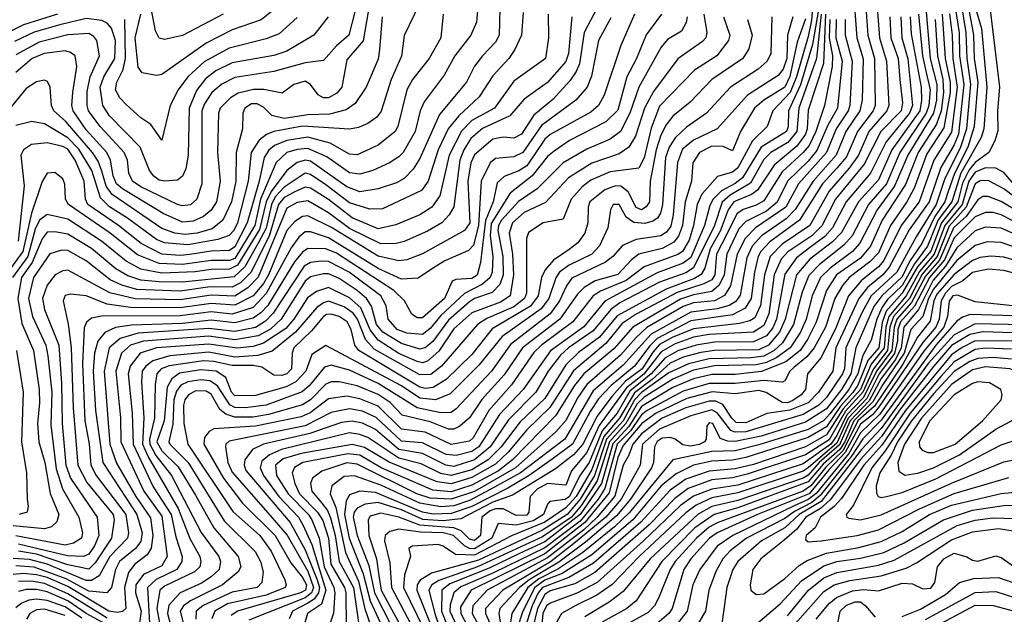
# Model space of a CAD drawing. Extents: x 501367 to 657802, y 482273 to 547541.
# Tile 360 of 656: x 606080 to 609857, y 517723 to 520004. Entities that reach past the tile are written whole.
import ezdxf

# ---------------------------------------------------------------- set-up
doc = ezdxf.new("R2010")
doc.units = 0

msp = doc.modelspace()

# ---------------------------------------------------------------- linework, layer by layer
at = {"layer": '0CON20XD'}
for points in [[(607845.6, 520145), (607833, 519995), (607810.6, 519945), (607749.2, 519865), (607708.3, 519791.7), (607631.5, 519688.5), (607616.3, 519655), (607597.2, 519575), (607551, 519495), (607535, 519477.7), (607498.2, 519455), (607434.3, 519425.7), (607385, 519411.2), (607345, 519417.2), (607258.1, 519478.1), (607185, 519510), (607145, 519506.6), (607105.3, 519494.7), (607063.3, 519456.7), (607003.7, 519315), (606981.9, 519215), (606905, 519088.1), (606885, 519079.9), (606815, 519080.1), (606705, 519065.4), (606615, 519069), (606531.4, 519101.4), (606427.4, 519185), (606267.6, 519295), (606255.8, 519315), (606252.6, 519372.6), (606245, 519393.8), (606215, 519417.5), (606185, 519415.7), (606166.2, 519383.8), (606125, 519262.4), (606092.1, 519115), (606034.5, 519035)], [(609157.6, 520117.6), (609121.3, 519908.7), (609075.6, 519754.4), (609029.8, 519655), (609028.5, 519595), (609021.9, 519575), (608924.3, 519515.7), (608852.4, 519397.6), (608825, 519375.7), (608772.2, 519347.8), (608740.2, 519315), (608728.1, 519291.9), (608707.4, 519215), (608655, 519092.2), (608625, 519069.5), (608525, 519033.2), (608325.2, 518924.8), (608243.9, 518826.1), (608115.8, 518734.2), (608011.5, 518585), (607920.8, 518489.2), (607840.8, 518365), (607815, 518347.1), (607755, 518331.4), (607716, 518336), (607625, 518380), (607545, 518386.6), (607447.9, 518477.9), (607395, 518501.6), (607345, 518510.5), (607275, 518497), (607175, 518445.8), (606883.6, 518386.4), (606871.1, 518375), (606869.8, 518365), (606879, 518305), (606895, 518268.1), (607031.9, 518111.9), (607105.7, 518025.7), (607185, 517887.9), (607206.8, 517825), (607199.1, 517805), (607175, 517786.3), (606959.5, 517700.5)], [(609276.8, 520123.2), (609291.2, 519935), (609315.4, 519854.6), (609312, 519695), (609303.4, 519655), (609249.6, 519575), (609212.2, 519485), (609123.6, 519385), (609054.5, 519275.5), (609019.9, 519240.1), (608926.3, 519175), (608890.2, 519135), (608869.1, 519090.9), (608843.2, 518946.8), (608827, 518923), (608802.2, 518907.8), (608755.6, 518894.4), (608655, 518882.2), (608502.7, 518797.3), (608395, 518679.2), (608280.4, 518579.6), (608170.9, 518395), (608000.7, 518265), (607887.6, 518202.4), (607805, 518159.4), (607745, 518139.3), (607695, 518134.8), (607615, 518148.9), (607465, 518218.5), (607365, 518253.7), (607325, 518250.9), (607277.4, 518215), (607270.5, 518185), (607292.3, 518132.3), (607330, 517960), (607379.8, 517849.8), (607403.4, 517743.4), (607434.9, 517655)], [(609721.5, 520135), (609769.9, 519970.1), (609790.5, 519745), (609778.3, 519585), (609768.4, 519551.6), (609690.4, 519415), (609656.2, 519305), (609603.9, 519236.1), (609562.8, 519135), (609512, 519068), (609465, 518984.6), (609409.3, 518930.7), (609388.5, 518901.5), (609367.5, 518855), (609346.7, 518775), (609314.7, 518715.3), (609295, 518644.7), (609261.2, 518585), (609188.2, 518491.8), (609165, 518466.1), (609105, 518432.3), (608915, 518372.3), (608825, 518350.1), (608735, 518347.5), (608585, 518314.8), (608418.1, 518111.9), (608361.4, 518058.6), (608240.3, 517959.7), (608144.4, 517895.6), (608071, 517859), (608029.6, 517825), (607968.4, 517725), (607959.2, 517665)], [(607923.3, 520096.7), (607918.8, 519945), (607905, 519918.2), (607855, 519865.9), (607824.3, 519825.7), (607793.8, 519765), (607690.1, 519639.9), (607615, 519472), (607589.1, 519430.9), (607554.6, 519395.4), (607525, 519378.8), (607455.1, 519354.9), (607385, 519344.2), (607335, 519363), (607195, 519461), (607175, 519465.8), (607145, 519455.7), (607105, 519425.6), (607044.4, 519345.6), (607025.6, 519305), (607000.4, 519199.6), (606915, 519061.8), (606885, 519046.9), (606815, 519045.9), (606752.8, 519037.2), (606625, 519031.2), (606545, 519047.2), (606488.3, 519078.2), (606394, 519154), (606265, 519238.2), (606185, 519257.1), (606155.6, 519234.4), (606139.8, 519200.2), (606111, 519095), (606052.1, 519015)], [(609124.6, 520095), (609117.3, 520002.7), (609105, 519939.3), (609059.9, 519785), (609035.6, 519724.4), (608968.8, 519655), (608946.8, 519595), (608891.1, 519538.9), (608835, 519435.8), (608815, 519419.4), (608757.2, 519402.8), (608697.3, 519335), (608678.3, 519295), (608664.9, 519215), (608647.7, 519157.7), (608622.4, 519115), (608605, 519103.5), (608475, 519056.2), (608407, 519003), (608307.8, 518962.2), (608280.3, 518945), (608201.6, 518845), (608081.2, 518755), (608052.7, 518727.3), (607967.1, 518602.9), (607879.7, 518505), (607820, 518399.9), (607805, 518386.3), (607735, 518374.4), (607635, 518421.6), (607545, 518433), (607455, 518520.7), (607385, 518549.5), (607335, 518559)], [(607613.8, 520065), (607555, 519944), (607544.7, 519864.7), (607505.3, 519775.3), (607466.9, 519653.1), (607449.5, 519630.5), (607415, 519605.8), (607379.6, 519590.4), (607345, 519584.3), (607165, 519595.7), (607054.4, 519575.6), (607026.3, 519563.7), (606998.6, 519541.4), (606968, 519495), (606956.5, 519385), (606915.3, 519225), (606901.8, 519195), (606884.2, 519175.8), (606839.6, 519160.4), (606725, 519140.5), (606635, 519147.4), (606605, 519160.5), (606493.2, 519243.2), (606423.9, 519286.1), (606390.3, 519320.3), (606356.5, 519425), (606307.2, 519507.2), (606265, 519551.4), (606175, 519604.4), (606126, 519614), (606065, 519598.3)], [(607417.2, 520035), (607397.2, 519922.8), (607335, 519850), (607315.6, 519745), (607297.2, 519722.8), (607264, 519704), (607245, 519704.8), (607225.5, 519715.5), (607195, 519755.3), (607175, 519768.8), (607131.1, 519755), (607087.5, 519722.5), (607016.3, 519736.3), (606976.3, 519736.3), (606917.5, 519722.5), (606888.3, 519705), (606848.9, 519665), (606842.5, 519645), (606838.8, 519495), (606849.2, 519385), (606834.5, 519305), (606815, 519273.5), (606785, 519248.9), (606745, 519231.5), (606705, 519227.8), (606630.3, 519260.3), (606475, 519355.1), (606451.7, 519375), (606439, 519405), (606428.6, 519465), (606414.2, 519494.2), (606335, 519582.1), (606284.9, 519655), (606280, 519675), (606283.4, 519725), (606299.3, 519825), (606292.5, 519865), (606275, 519878.9), (606255, 519884.8), (606173.8, 519875), (606127.8, 519855), (606065, 519801.1)], [(607365.4, 520034.6), (607342.5, 519945), (607295.4, 519904.6), (607245, 519847.5), (607175, 519839.1), (607055, 519804.9), (606905, 519782.7), (606855, 519756.5), (606816.7, 519725), (606788.5, 519681.5), (606779, 519655), (606778.4, 519375), (606759.2, 519315), (606735, 519294.1), (606705, 519289.5), (606685.4, 519295), (606545, 519362.9), (606513.1, 519385), (606499, 519415), (606493.7, 519465), (606481, 519495), (606389.1, 519595), (606344.5, 519655), (606338.8, 519675), (606338.8, 519728.8), (606350.3, 519785), (606385.6, 519865), (606375.3, 519925), (606365, 519940.3), (606345, 519950.8), (606265, 519946.3), (606155, 519918.1), (606065, 519868.9)], [(608295, 520050.4), (608245.7, 519955), (608227.4, 519835), (608215.2, 519805), (608190.4, 519769.6), (608125, 519698.5), (608052.1, 519637.9), (608005, 519565.2), (607975, 519550.2), (607935, 519553.7), (607895, 519545.9), (607825, 519486.3), (607811, 519455), (607798.9, 519385), (607806.7, 519225), (607785.9, 519195), (607625, 519106.4), (607565, 519083), (607535, 519078.5), (607455, 519096.8), (607276.3, 519206.3), (607185, 519251.9), (607165, 519249), (607135, 519229.6), (607105, 519194.8), (607034.1, 519025), (607015, 518992), (606975, 518944.4), (606905, 518908.2), (606815, 518914.9), (606695, 518898.6), (606505, 518900.1), (606415, 518912.6), (606335, 518944.8), (606275, 518951.1), (606255, 518946.5), (606246.8, 518925), (606266, 518836), (606276.9, 518746.9), (606285.7, 518514.3), (606303.2, 518295), (606337.9, 518227.9), (606438.8, 518105), (606442.7, 518085), (606432.1, 518015), (606369.9, 517920.1), (606345, 517895.4), (606265, 517912.4), (606145, 517952.9), (606075, 517964.5)], [(607044.7, 520035), (607006.3, 520003.7), (606895, 519965.9), (606795, 519914.8), (606625, 519794), (606605, 519789.6), (606550.3, 519800.3), (606535, 519822.5), (606522.9, 519935), (606544.3, 520025)], [(606860, 520025), (606705, 519943.7), (606635, 519928.2), (606615, 519933.6), (606601.6, 519961.6), (606583.7, 520055)], [(609327.5, 520035), (609333.6, 519945), (609358.9, 519855), (609361.1, 519675), (609354.1, 519655), (609293.8, 519575), (609251.6, 519478.4), (609214.9, 519435.1), (609159.3, 519375), (609071.6, 519235), (608957.8, 519152.2), (608923.5, 519115), (608912.9, 519095), (608898.9, 519035), (608886.2, 518935), (608862.8, 518897.3), (608815, 518871.6), (608655, 518848.8), (608525, 518780.6), (608496.7, 518753.3), (608438.9, 518675), (608349.5, 518600.5), (608300.9, 518549.1), (608268.7, 518501.3), (608200.8, 518375), (608122.3, 518317.7), (608034.4, 518255), (607952.9, 518207.1), (607815, 518136.8), (607735, 518109.6), (607666.7, 518106.7), (607625, 518114.6), (607445, 518190), (607384.9, 518195.1), (607345, 518180.7), (607332.5, 518157.6), (607325.5, 518105), (607344.2, 518015), (607397.7, 517877.7), (607424.1, 517774.1), (607470.6, 517675)], [(609370.8, 520035), (609378.2, 519935), (609405.4, 519845), (609414.6, 519675), (609407.1, 519655), (609338, 519575), (609298.2, 519485), (609262.5, 519435), (609185, 519346.8), (609110.9, 519215), (609005, 519143.3), (608958.8, 519095), (608937.3, 519025), (608922, 518908), (608899.7, 518860.3), (608881.2, 518848.8), (608841.8, 518838.2), (608665, 518818.6), (608583.3, 518785), (608535, 518757.4), (608509.9, 518730.1), (608467.6, 518665), (608403.4, 518616.6), (608351.5, 518558.5), (608295, 518483.4), (608239.9, 518375), (608204.9, 518335.1), (608135, 518280.5), (607970.6, 518179.4), (607895, 518152.5), (607771.7, 518088.3), (607705, 518081.8), (607626.8, 518086.8), (607545, 518122.9), (607455, 518151.4), (607404.7, 518145.3), (607375, 518129.8), (607363.7, 518115), (607358.9, 518095), (607375, 518024.7), (607419.3, 517909.3), (607440.5, 517805), (607507.1, 517675)], [(609669.7, 520045), (609683.5, 519953.5), (609685.6, 519865), (609701.6, 519755), (609694, 519684), (609681.6, 519565), (609665, 519524.5), (609613, 519437), (609569.4, 519305), (609492.5, 519197.5), (609415.9, 519054.1), (609391.3, 519025), (609332.8, 518977.2), (609299.2, 518935), (609211.2, 518745), (609199.3, 518655), (609144.6, 518575), (609105, 518534), (609035, 518506), (608946.3, 518493.7), (608865, 518456.9), (608829, 518459), (608812.2, 518475), (608777.2, 518527.2), (608750.7, 518540.7), (608725, 518541), (608635, 518515.1), (608545.2, 518475.2), (608465, 518415.1), (608432.2, 518375), (608417.1, 518332.9), (608395, 518294.7), (608363.5, 518176.5), (608295.8, 518095), (608243.5, 518046.5), (608105, 517938.7), (607873, 517815), (607818.7, 517755), (607816.1, 517725), (607858.1, 517648.1)], [(609691, 520065), (609709.9, 519955), (609713.1, 519855), (609727, 519757), (609712.7, 519585), (609688.1, 519511.9), (609628.6, 519395), (609595.3, 519295), (609518.5, 519171.5), (609444.4, 519035.6), (609346.9, 518945), (609311.9, 518881.9), (609248.6, 518745), (609244.5, 518665), (609236.8, 518645), (609175, 518554.1), (609145, 518524.9), (609085, 518489.8), (608865, 518423.2), (608825, 518421.1), (608808, 518428), (608756.1, 518496.1), (608735, 518507.1), (608655, 518484.2), (608535, 518432.5), (608469.7, 518375), (608459.9, 518295), (608387.8, 518165), (608329.1, 518095), (608205, 517993.2), (608116, 517924), (607933.6, 517815), (607866.8, 517745), (607867, 517725), (607905, 517639.6)], [(609716.7, 520063.3), (609738.6, 519945), (609741, 519855), (609755.8, 519765), (609741.3, 519595), (609717.4, 519515), (609665.8, 519414.2), (609641.5, 519345), (609628.9, 519305), (609591, 519249), (609540.5, 519145), (609493.4, 519076.6), (609465, 519018.1), (609386.9, 518945), (609356.9, 518903.1), (609287.1, 518745), (609269, 518645), (609232.6, 518585), (609175, 518511.4), (609095, 518459.7), (608925, 518406.6), (608825, 518385.1), (608796.9, 518386.9), (608767.2, 518397.2), (608738.9, 518455), (608725, 518457), (608715.4, 518445), (608713.3, 518395), (608707.3, 518385), (608686.3, 518373.7), (608652.8, 518367.2), (608623.4, 518373.4), (608594.7, 518394.7), (608575, 518401), (608545, 518398), (608525, 518385.3), (608515.1, 518365), (608511.7, 518305), (608504.2, 518285), (608423, 518165), (608369.5, 518100.5), (608250.7, 517999.3), (608147.6, 517922.4), (608034.1, 517855), (607996.9, 517825), (607921.5, 517745), (607918.4, 517725), (607936.7, 517605)], [(609802.5, 520042.5), (609839.2, 519745), (609831.1, 519655), (609832.6, 519577.4), (609821.2, 519538.8), (609797.3, 519495), (609745, 519456.1), (609721.7, 519428.3), (609696.4, 519376.4), (609678.7, 519305), (609616.2, 519225), (609575, 519115.8), (609524.6, 519055.4), (609465.7, 518954.3), (609404.2, 518885.8), (609388, 518842), (609375.4, 518745), (609333.1, 518696.9), (609295, 518601.4), (609276.3, 518573.7), (609229.1, 518520.9), (609175, 518441.8), (609105, 518400.8), (608865, 518323.9), (608815, 518314), (608735, 518309.9), (608665, 518294.7), (608598.1, 518261.9), (608541.4, 518215), (608431.5, 518085), (608275, 517951.3), (608160.5, 517879.5), (608095, 517853), (608056.6, 517825), (608010.6, 517735), (607988.3, 517668.3)], [(609557.2, 520035), (609573.1, 519855), (609598.5, 519755), (609596.4, 519695), (609586.1, 519645), (609486.7, 519485), (609436, 519365), (609369, 519275), (609303.3, 519146.7), (609274.8, 519115.2), (609189, 519051), (609152, 519015), (609120.2, 518945), (609096.4, 518855), (609075.7, 518805), (609035.1, 518745), (608985, 518707.8)], [(606224.9, 520025.1), (606095, 519984.7), (605995, 519934.8)], [(607470, 520015), (607459.8, 519889.8), (607455, 519852.5), (607409.1, 519745), (607366.8, 519683.2), (607331.9, 519658.1), (607268.5, 519641.5), (607185, 519638.7), (607095, 519625.3), (607047.2, 519637.2), (607015, 519669), (606991.6, 519681.6), (606969, 519681), (606944.3, 519665), (606935.7, 519645), (606935.2, 519585), (606911, 519495), (606909, 519385), (606892.2, 519305), (606859, 519235), (606817.9, 519202.1), (606760.5, 519185), (606715, 519180.4), (606675.7, 519185.7), (606625, 519202.5), (606435, 519333.9), (606412.3, 519365), (606395, 519422.7), (606381.3, 519461.3), (606359.5, 519495), (606255.4, 519615.4), (606211, 519655), (606202.6, 519675), (606197.5, 519745), (606186.5, 519766.5), (606175, 519772.5), (606145, 519766.1), (606105, 519740), (606031, 519649)], [(608011.8, 520031.8), (608004.7, 519945), (607979.8, 519890.2), (607955.8, 519855), (607895, 519789.4), (607842, 519708), (607764.3, 519635.7), (607724, 519586), (607684.9, 519505), (607647.2, 519385), (607621.4, 519348.6), (607471.6, 519278.4), (607423.2, 519276.8), (607345, 519301.9), (607255, 519370.4), (607195, 519409.9), (607175, 519414.9), (607095, 519361.4), (607060.6, 519325), (607045.7, 519295), (607025.8, 519204.2), (606995, 519146.5), (606944, 519056), (606902.3, 519017.7), (606705, 518997.4), (606615, 518998), (606544.6, 519004.6), (606495, 519020.8), (606448.5, 519048.5), (606355, 519126.3), (606265, 519181), (606215, 519189.8), (606185, 519188.4), (606166.6, 519163.4), (606127.6, 519072.4), (606086.5, 519015), (606072.6, 518935), (606088.5, 518838.5), (606132.7, 518735), (606154.9, 518585), (606156.4, 518533.6), (606148.8, 518455), (606153, 518385), (606176.3, 518305), (606196.7, 518186.7), (606230.4, 518105), (606223, 518077), (606202, 518058), (606175, 518050), (606055, 518061.5)], [(608542.1, 520025), (608483.8, 519946.2), (608446.2, 519855), (608409.3, 519785), (608375, 519657.3), (608328.1, 519611.9), (608189.2, 519540.8), (608130.1, 519499.9), (608105, 519479), (608045.5, 519404.5), (607961.9, 519338.1), (607888.3, 519221.7), (607884.7, 519174.7), (607894.7, 519095), (607891.9, 519035), (607885.4, 519015), (607855, 518989.2), (607786.9, 518953.1), (607695, 518869.8), (607655, 518819.5), (607625, 518795.7), (607565, 518801.7), (607528.1, 518815), (607493.8, 518855), (607486.2, 518906.2), (607465.5, 518945), (607344, 519035), (607265, 519076.3), (607237.1, 519077.1), (607195, 519072.2), (607170.9, 519059.1), (607052.5, 518877.5), (607022.9, 518847.1), (606985, 518823.6), (606905, 518808.4), (606805, 518819.6), (606535, 518801.1), (606465, 518781.2), (606422.6, 518745), (606404, 518655), (606426.2, 518375), (606452, 518302), (606524.9, 518174.9), (606582.4, 518092.4), (606590.6, 518025), (606583.9, 517976.1), (606569.4, 517950.6), (606522, 517915), (606497.5, 517882.5), (606482.4, 517825), (606487.1, 517745), (606475, 517732.9), (606455, 517728.9), (606422.2, 517735), (606265, 517828.9), (606185, 517863.8), (606145, 517874.4), (606095, 517879.7), (606055, 517875.6)], [(608348.3, 520011.7), (608301, 519925), (608272.9, 519787.1), (608256.5, 519745), (608213.1, 519695), (608081.9, 519598.1), (608010.2, 519495), (607975, 519477.6), (607905, 519471.5), (607885, 519455.2), (607850.7, 519385), (607839.7, 519215), (607820.6, 519139.4), (607801.7, 519118.3), (607710.8, 519079.2), (607667.5, 519052.5), (607608, 519012), (607545, 519008.8), (607455, 519049.6), (607265, 519167.4), (607195, 519189.9), (607175, 519189.7), (607150.5, 519169.5), (607121, 519129), (607025.9, 518954.1), (606975, 518900.4), (606895, 518874), (606815, 518883), (606695, 518867.8), (606394, 518866), (606355, 518859.3), (606336.3, 518843.7), (606327.6, 518822.4), (606320.3, 518685), (606329.6, 518465), (606347, 518377), (606353.1, 518295), (606373.8, 518255), (606486.6, 518105), (606497.8, 518035), (606493.5, 518015), (606426.1, 517945), (606385, 517870), (606355, 517852), (606335, 517852.7), (606184.9, 517915.1), (606117.7, 517932.3), (606055, 517936.5)], [(607262.9, 520015), (607208.5, 519945), (607105, 519883.1), (607055, 519866.6), (606895, 519838.2), (606832.5, 519807.5), (606793, 519777), (606757.8, 519732.2), (606730.1, 519665), (606726.4, 519485), (606717.4, 519432.6), (606705, 519403.3), (606685, 519388.2), (606635, 519385.2), (606615, 519388.8), (606594.1, 519404.1), (606578.1, 519425), (606541.9, 519515), (606425, 519635.2), (606398.8, 519675), (606389.2, 519745), (606402.2, 519785), (606445.1, 519855), (606447.2, 519925), (606432.3, 519972.3), (606415, 519991.4), (606395, 520000.6), (606335, 520008.9), (606233.6, 519985), (606135, 519956.8), (606059.6, 519920.4)], [(608438.3, 520025), (608386, 519905), (608322.1, 519715), (608300.8, 519675), (608270.5, 519649.5), (608115, 519564.1), (608095, 519545.2), (608025, 519443.7), (607995, 519424.6), (607938, 519402), (607911.7, 519378.3), (607896.5, 519305), (607866.5, 519233.5), (607847.7, 519072.3), (607835.5, 519024.5), (607815, 519010.7), (607753.2, 519006.8), (607739.5, 519000.5), (607710, 518935), (607625, 518860.6), (607605, 518859.8), (607584.4, 518874.4), (607555.7, 518925.7), (607514.8, 518965), (607295, 519108.4), (607255, 519125.6), (607185, 519125.8), (607165, 519112.3), (607134.6, 519075), (607032.2, 518907.8), (607005, 518878.8), (606975, 518859.1), (606905, 518841.6), (606815, 518851.2), (606705, 518838.4), (606508.4, 518831.6), (606447.4, 518822.6), (606406, 518804), (606379.4, 518770.6), (606367, 518725), (606361.6, 518655), (606371.1, 518505), (606399.5, 518305), (606529.7, 518105), (606549.9, 518035), (606545, 518001.7), (606524.3, 517975.7), (606463.1, 517925), (606447.7, 517895), (606432.8, 517825), (606414.5, 517805.5), (606345, 517811.4), (606258.9, 517858.9), (606135, 517902.8), (606065, 517909)], [(608107.8, 520025), (608108, 519935), (608096.8, 519855), (607975, 519768.1), (607901.7, 519665), (607815, 519617.7), (607775, 519576.3), (607727.9, 519485), (607691.6, 519328.4), (607661.1, 519285), (607615, 519255.2), (607522.8, 519217.2), (607455, 519201.2), (607355, 519244.1), (607265, 519314.6), (607195, 519357.2), (607175, 519361.8), (607135, 519344), (607095, 519322.4), (607072.9, 519295), (607036.6, 519173.4), (606966.4, 519033.6), (606927, 518995), (606895, 518977.9), (606810.9, 518979.1), (606695, 518962.8), (606529.4, 518969.4), (606472.2, 518985), (606426.5, 519006.5), (606335, 519078.8), (606265, 519118.7), (606240.1, 519119.9), (606195, 519106.1), (606132.6, 519015), (606114.2, 518935), (606128.9, 518865), (606180.8, 518755), (606188.1, 518715), (606203.2, 518575), (606199.2, 518449.2), (606220.2, 518280.2), (606244.6, 518204.5), (606306.9, 518095), (606321.4, 518035), (606316.9, 518015), (606286.8, 517995), (606255, 517988), (606065, 518023.3)], [(607704.1, 520025), (607695.3, 519935), (607650.8, 519855), (607587.2, 519775), (607565.2, 519735), (607530.5, 519595), (607520, 519575), (607455, 519522.7), (607375, 519485.2), (607345, 519488.5), (607270.6, 519530.6), (607185, 519553.8), (607105, 519540.9), (607058.1, 519521.9), (607035.8, 519504.2), (607017.9, 519475), (606998.7, 519385), (606952.1, 519225), (606905, 519132.8), (606885, 519118.6), (606815, 519116.1), (606733.2, 519103.2), (606695, 519099.6), (606624.9, 519104.9), (606546.5, 519145), (606459.1, 519215), (606341.5, 519295), (606332.3, 519315), (606327.9, 519385), (606292.3, 519465), (606265, 519507.4), (606245, 519518.1), (606185, 519531.4), (606125, 519524.8), (606094.6, 519505), (606084.7, 519485), (606096.8, 519366.8), (606073.6, 519155)], [(608197.7, 520015), (608185.4, 519875), (608175, 519843.5), (608105, 519763.9), (608015, 519699.3), (607959.7, 519635), (607855, 519586.8), (607811, 519549), (607783.2, 519505), (607768.7, 519465), (607745, 519286.2), (607727.5, 519255), (607699.1, 519225), (607645, 519192.4), (607555, 519152.6), (607524.6, 519145.4), (607465, 519143.6), (607345, 519202.6), (607265, 519263.6), (607185, 519308.6), (607145, 519302.2), (607105, 519280.6), (606995, 519016.7), (606955.3, 518974.7), (606905, 518943.6), (606815, 518947), (606695, 518929.6), (606523.5, 518933.5), (606426.2, 518956.2), (606265, 519043.2), (606245, 519041), (606216.7, 519025), (606185, 518986.2), (606167.6, 518935), (606175, 518892.7), (606229.6, 518755), (606240.4, 518609.6), (606243.1, 518455), (606256.4, 518295), (606274.6, 518244.6), (606376.6, 518095), (606383.8, 518025), (606367.1, 517985), (606345, 517953.5), (606325, 517944.6), (606263.2, 517946.8), (606075, 517992.1)], [(607145, 520012.5), (607075, 519949.8), (607025, 519930.4), (606883.3, 519895), (606788, 519842), (606725.6, 519785), (606687.6, 519735), (606657.1, 519675), (606625, 519542.5), (606582.7, 519602.7), (606545, 519627.1), (606488.9, 519678.9), (606464.5, 519704.5), (606447.8, 519735), (606452.6, 519765), (606476.4, 519813.6), (606486.1, 519855), (606483.8, 520005)], [(608641, 520015), (608637, 519993), (608619.1, 519960.9), (608565, 519927.8), (608541.1, 519898.9), (608454.5, 519745.5), (608421, 519645), (608385, 519575.2), (608345, 519546.3), (608255, 519507.4), (608165.3, 519454.7), (608064.9, 519355.1), (607993.9, 519306.1), (607928.7, 519235), (607917.1, 519215), (607914.4, 519195), (607933.9, 519095), (607934.9, 519025), (607921.4, 518988.6), (607892.6, 518957.4), (607825, 518934.9), (607805, 518921.1), (607725, 518851.6), (607665, 518768.9), (607635, 518745.4), (607615, 518740.4), (607545, 518761.3), (607472.8, 518805), (607449.2, 518835), (607429.2, 518905), (607410.9, 518935), (607375, 518965.6), (607305, 519010.8), (607265, 519028.5), (607245, 519029), (607195, 519017), (607175, 519001), (607082.9, 518855), (607042.7, 518817.3), (606995, 518791.3), (606905, 518776.2), (606805, 518789.7), (606555, 518770.7), (606505, 518754.9), (606470.6, 518725), (606449.3, 518655), (606466.2, 518476.2), (606467.9, 518385), (606556.6, 518195), (606625, 518099.4), (606645.2, 517945), (606625, 517908.8), (606554.7, 517875.3), (606525.8, 517835), (606524.5, 517805), (606545.6, 517734.4), (606539.6, 517690.4)], [(608704.2, 520025), (608716.5, 519955), (608711.6, 519935), (608699, 519921), (608605, 519853.6), (608510.8, 519729.2), (608477.2, 519665), (608442.8, 519557.2), (608416.4, 519515), (608379.9, 519490.1), (608275, 519453.6), (608185, 519398), (608096.7, 519303.3), (608015, 519263.9), (607969.9, 519225), (607957.8, 519185), (607970.6, 519105), (607974.1, 519025), (607961.4, 518945), (607925, 518920), (607815, 518879.5), (607745, 518817.5), (607688.1, 518731.9), (607645, 518693.4), (607625, 518687.9), (607605, 518692.7), (607535, 518723.3), (607455, 518774.4), (607424.1, 518814.1), (607388.7, 518898.7), (607345, 518936.8), (607265, 518976.2), (607219.1, 518960.9), (607183.6, 518936.4), (607131.3, 518855), (607100.7, 518819.3), (607015, 518762.8), (606975, 518750.2), (606914.2, 518744.2), (606805, 518759.6), (606605.1, 518744.9), (606542, 518725), (606503.3, 518675), (606496.3, 518645), (606511.3, 518495), (606515.1, 518375), (606591.7, 518211.7), (606660.6, 518105), (606679.4, 518019.4), (606703.6, 517945), (606702.5, 517925), (606682.6, 517895), (606603.9, 517856.1), (606570.8, 517825), (606579.1, 517665)], [(608780.4, 520015), (608803.9, 519945), (608798.6, 519925), (608754.7, 519865), (608669.1, 519810.9), (608535, 519672.9), (608502.2, 519587.8), (608475, 519474.6), (608455, 519434.7), (608345, 519420.4), (608270.9, 519389.1), (608237.2, 519362.8), (608195.2, 519315), (608165, 519238.6), (608088.1, 519225), (608032.2, 519187.8), (608024.2, 519165), (608023.6, 518955), (608017, 518935), (607975, 518902.7), (607872.4, 518857.6), (607835.8, 518834.2), (607697.8, 518675), (607657.5, 518642.5), (607615, 518640.9), (607440.4, 518740.4), (607406.9, 518776.9), (607376.3, 518855), (607358.7, 518878.7), (607325, 518902.2), (607265, 518924.1), (607245, 518918.4), (607220, 518900), (607137.5, 518805), (607047.9, 518732.1), (606993.8, 518716.2), (606905, 518709.6), (606805, 518728.2), (606655.6, 518714.4), (606590.7, 518695), (606563.8, 518675), (606550.1, 518655), (606546.7, 518615), (606555.9, 518475.9), (606550.7, 518375), (606574.2, 518324.2), (606688, 518128), (606732.9, 518012.9), (606771.6, 517945), (606775.2, 517925), (606770.8, 517905), (606750.9, 517885), (606635, 517829.9), (606617, 517815), (606606.1, 517745), (606622.2, 517655)], [(608872.4, 520005), (608890.4, 519945), (608876.9, 519893.1), (608853.7, 519855), (608735, 519774.8), (608652.6, 519687.4), (608585.6, 519634.4), (608559.6, 519600.4), (608539.3, 519560.7), (608522.2, 519505), (608498.3, 519385), (608495.4, 519305), (608483.8, 519286.2), (608465, 519275.1), (608445, 519283), (608413.6, 519343.6), (608386.1, 519366.1), (608365, 519366.7), (608325, 519351.4), (608266.8, 519305), (608260.2, 519285), (608259.6, 519225), (608248.3, 519185), (608221.7, 519148.3), (608188.2, 519121.8), (608128.2, 519081.8), (608095.5, 519044.5), (608081.2, 519015), (608068.8, 518945), (608039.3, 518905), (607892.3, 518817.7), (607815, 518719.3), (607716.3, 518623.7), (607666.6, 518593.4), (607635, 518589.6), (607615, 518594.7), (607381.6, 518735), (607365.1, 518755.1), (607352, 518815), (607335.8, 518845), (607305.8, 518865), (607275, 518874.9), (607256.7, 518873.3), (607245, 518865.4), (607199.7, 518810.3), (607132.1, 518745), (607124.8, 518725), (607123, 518665), (607105.2, 518645), (607085, 518638.8), (607055, 518640.8), (607009.1, 518670.9), (606975, 518677.6), (606895, 518676.8), (606825, 518693), (606784.7, 518694.7), (606653.6, 518676.4), (606622.6, 518665), (606606.7, 518645), (606599.6, 518605), (606597.1, 518475), (606578.5, 518395), (606579.4, 518375), (606602.1, 518332.1), (606662.4, 518255), (606776.6, 518036.6), (606843.8, 517945), (606850.4, 517925), (606844.8, 517895), (606815, 517866.9), (606777.8, 517842.2), (606695, 517804.5), (606652.1, 517757.9), (606647.4, 517725), (606678.6, 517605)], [(608965.8, 520015), (608961, 519875), (608947.5, 519845), (608912.6, 519815), (608806.8, 519745), (608715, 519645.7), (608638.6, 519591.4), (608595, 519550.9), (608571, 519515), (608557.7, 519475), (608545.6, 519295), (608538, 519262), (608527, 519243), (608508.9, 519231.1), (608477.5, 519222.5), (608435.9, 519225.9), (608405.9, 519245.9), (608379.7, 519295), (608356.9, 519295), (608345.9, 519274.1), (608336.7, 519205), (608304.1, 519135.9), (608274.2, 519105), (608185, 519061.5), (608151.1, 519035), (608136.2, 519013.8), (608110.1, 518935), (608079.9, 518895), (607931, 518789), (607841.9, 518678.1), (607731.1, 518568.9), (607674.7, 518545.3), (607615, 518551.6), (607545, 518599.5), (607255, 518753.8), (607200.2, 518719.8), (607177.8, 518655), (607139, 518615), (607102, 518595), (606985, 518561.9), (606905, 518560.9), (606891.9, 518575), (606870.7, 518630.7), (606833.2, 518655), (606775, 518660.4), (606692.7, 518647.3), (606663.4, 518626.6), (606645.6, 518594.4), (606633.8, 518465), (606606.5, 518385), (606625, 518349.4), (606688.3, 518288.3), (606755, 518179.1), (606824.4, 518054.4), (606918.4, 517945), (606928.7, 517905), (606917.5, 517885), (606857.7, 517835), (606735, 517774.4), (606708.1, 517755), (606695.7, 517735), (606731.7, 517595)], [(609045.7, 520015), (609025.5, 519944.5), (609022.3, 519855), (609008.3, 519815), (608989.5, 519790.5), (608872.2, 519715), (608755, 519585.7), (608665, 519542.5), (608622.4, 519507.6), (608603.3, 519456.6), (608587.2, 519255), (608578.2, 519211.8), (608561, 519189), (608539.6, 519175), (608445, 519161.4), (608392.4, 519137.6), (608354.8, 519095), (608326.8, 519073.2), (608198, 519012), (608177.1, 518982.9), (608151.4, 518925), (608115, 518875.8), (607962.3, 518757.7), (607890.5, 518655), (607755, 518511.2), (607735, 518497.3), (607695, 518495.9), (607604.6, 518514.6), (607455, 518607.9), (607345, 518659.1), (607275, 518678.1), (607249.5, 518670.5), (607190.7, 518599.3), (607163.3, 518576.7), (607025, 518524.5), (606945, 518514.5), (606905, 518516.3), (606885.8, 518525.8), (606839, 518599), (606809.1, 518619.1), (606775, 518622.8), (606725.3, 518615), (606698.5, 518601.5), (606681, 518579), (606671.5, 518545), (606667.7, 518452.3), (606652.6, 518385), (606656.6, 518375), (606726.1, 518305), (606865, 518081.7), (606983.5, 517963.5), (607003.5, 517925), (607013.6, 517885), (607008.4, 517845), (606991.1, 517825), (606895, 517807.8), (606783.4, 517756.6), (606757.6, 517735), (606755.9, 517704.1)], [(609155.2, 520025), (609137.1, 519855), (609068.7, 519665), (609061.2, 519575), (609027.2, 519532.8), (608962.1, 519495), (608935, 519467.7), (608883.1, 519376.9), (608805, 519330.7), (608775, 519303.6), (608745.5, 519214.5), (608665, 519052.1), (608635, 519032.7), (608535, 518997.1), (608382.7, 518917.3), (608347.2, 518892.8), (608279.8, 518810.2), (608185.2, 518745), (608155, 518716.7), (608107.4, 518655), (608060.4, 518575), (607955, 518468.8), (607884.5, 518365.5), (607825.3, 518315.3), (607745, 518290.2), (607714.4, 518294.4), (607625, 518339), (607535, 518355.1), (607445, 518431.5), (607395, 518456), (607355, 518463.7), (607315, 518458.8), (607193.2, 518416.8), (607015.4, 518375), (606973.7, 518355), (606943.1, 518315), (606940.8, 518295), (606948.1, 518275), (607117.2, 518075), (607175, 517970), (607221.5, 517855), (607229.8, 517825), (607226.3, 517805), (607209.1, 517780.9), (607185.1, 517764.9), (607126.1, 517735), (607113.6, 517705)], [(609171.8, 520025), (609163.8, 519836.2), (609105, 519657.3), (609100.9, 519585), (609094, 519565), (609060.6, 519519.4), (608974, 519446), (608910.4, 519349.6), (608887, 519333), (608819.7, 519305), (608797.9, 519275), (608766.9, 519193.1), (608728.6, 519125), (608708.6, 519051.4), (608693.9, 519026.1), (608669, 519011), (608559.4, 518970.6), (608371.6, 518868.4), (608303.6, 518786.4), (608223.4, 518726.6), (608175, 518679.7), (608095, 518551.3), (607999.5, 518460.5), (607927.2, 518365), (607876.7, 518315), (607815, 518277.4), (607735, 518255.4), (607695, 518263.1), (607619.5, 518299.5), (607535, 518322.1), (607415, 518400.7), (607385, 518413.1), (607345, 518418.4), (607084.8, 518355.2), (607038.5, 518335), (607009.2, 518310.8), (607003.1, 518285), (607014.9, 518255), (607073.8, 518175), (607150, 518095), (607166.5, 518066.5), (607200.5, 517990.5), (607254.5, 517815), (607238.1, 517761.9), (607184.3, 517725), (607163, 517655)], [(609188, 520005), (609184.8, 519935), (609197.5, 519865), (609196.5, 519825), (609167.9, 519675), (609133.9, 519575), (609108.1, 519521.9), (609085.8, 519494.2), (609005, 519421), (608935, 519309.2), (608905, 519292.3), (608855, 519276.4), (608831.1, 519258.9), (608793.7, 519183.7), (608753.6, 519105), (608747.2, 519025), (608735, 519006.4), (608705, 518991), (608602.7, 518957.3), (608445.3, 518874.7), (608391.2, 518838.8), (608328, 518762), (608205, 518656.5), (608113.8, 518516.2), (608025, 518430.3), (607953.3, 518345), (607905, 518298.2), (607815, 518247), (607735, 518223.8), (607681.1, 518231.1), (607574.9, 518274.9), (607496.9, 518306.9), (607402.9, 518362.9), (607355, 518374.4), (607160.1, 518339.9), (607091.3, 518318.7), (607060.8, 518295), (607065.7, 518255), (607110.5, 518185), (607186.9, 518106.9), (607200.4, 518085), (607229.1, 518015), (607248.1, 517905), (607285.5, 517825), (607288.6, 517805), (607283.4, 517726.6), (607263.5, 517665)], [(609211.7, 520005), (609211.4, 519935), (609234.9, 519845.1), (609217, 519665), (609180.2, 519599.8), (609137.9, 519502.2), (609105, 519461.7), (609025.1, 519385), (608985.8, 519304.2), (608945, 519270), (608865, 519230.1), (608838.6, 519201.4), (608792.7, 519105), (608783, 519025), (608763.8, 518986.2), (608735, 518961.6), (608665, 518948.9), (608615, 518931.5), (608432.1, 518825), (608358.9, 518741.1), (608244.4, 518645.6), (608208.9, 518601.1), (608135.7, 518484.3), (607970.9, 518315), (607916.6, 518273.4), (607815, 518217.6), (607735, 518193), (607665, 518199.1), (607466.3, 518285), (607385, 518332.9), (607338.7, 518338.7), (607165.9, 518305), (607134.6, 518285.4), (607125.6, 518265), (607135.1, 518225), (607153.8, 518185), (607222.5, 518115), (607242.6, 518082.6), (607264.8, 518015), (607273.8, 517915), (607326.3, 517825), (607330.6, 517805), (607332.7, 517675)], [(609246.6, 520005), (609246, 519945), (609274.1, 519845), (609264, 519675), (609257.8, 519655), (609212.2, 519585), (609174.5, 519495), (609068.2, 519375), (609018.4, 519285), (608902.9, 519205), (608862.9, 519165), (608832.3, 519105), (608807, 518983), (608784.2, 518945.7), (608745, 518925.6), (608665, 518917.3), (608625, 518903.2), (608486.3, 518823.7), (608443.3, 518783.3), (608385, 518717), (608255.8, 518604.2), (608221.1, 518555), (608175, 518466), (608136.8, 518423.2), (607982.3, 518285), (607825, 518194.4), (607735, 518164.4), (607655, 518168.2), (607603.7, 518185), (607375, 518299), (607335, 518304.1), (607238.6, 518271.4), (607203.1, 518245), (607195.2, 518224.8), (607200.8, 518195), (607239.2, 518149.2), (607261, 518121), (607272.8, 518092.8), (607290.3, 518025), (607305.8, 517925.8), (607360.2, 517825), (607385.4, 517655)], [(609417.7, 520015), (609422.1, 519935), (609450.3, 519855), (609455.8, 519774.2), (609466.3, 519685), (609461, 519655), (609383, 519575), (609320, 519450), (609209.5, 519315), (609157.1, 519212.9), (609119.2, 519175), (609026.3, 519113.7), (609001.5, 519085), (608974.9, 519025), (608954.2, 518875), (608935, 518830.6), (608895, 518805.1), (608725, 518796.7), (608665, 518785.6), (608595, 518760.6), (608540.8, 518729.2), (608473.8, 518643.8), (608407.8, 518592.2), (608303.3, 518446.7), (608255, 518343.7), (608196.3, 518273.7), (608175, 518217.9), (608105, 518225.1), (608065, 518203.1), (608037.9, 518175), (608033.3, 518115), (608025, 518103.3), (607985, 518102), (607935, 518126.9), (607905, 518127.3), (607885, 518119.7), (607853.1, 518095), (607847.6, 518025), (607825, 518005.5), (607805, 518011.1), (607773.1, 518043.1), (607745, 518054.5), (607615, 518064), (607535, 518094.9), (607465, 518111.2), (607425, 518099.3), (607417.3, 518085), (607419.1, 518025), (607449.4, 517935), (607458.3, 517871.7), (607466.3, 517815), (607553.1, 517655)], [(609460.4, 520015), (609464.1, 519935), (609486.4, 519853.6), (609504.7, 519675), (609493.4, 519645), (609404.1, 519535.9), (609343.4, 519415), (609250.2, 519305), (609198.1, 519205), (609168.1, 519171.9), (609115, 519133.2), (609059.8, 519090.2), (609015, 519027.4), (608982.9, 518855), (608968.7, 518821.3), (608945, 518791.1), (608895, 518768), (608745, 518766.9), (608675, 518754.8), (608605, 518733.8), (608555, 518705.8), (608502.5, 518645), (608421, 518579), (608371.4, 518495), (608313.9, 518426.1), (608265, 518305.4), (608227.2, 518252.8), (608189.2, 518175), (608173.1, 518163.1), (608114.3, 518155.7), (608104.5, 518145.5), (608089, 518105), (608049.2, 518080.8), (607984.7, 518064.7), (607915, 518071.5), (607890.7, 518015), (607824.2, 517974.2), (607805, 517975.2), (607785.8, 517985), (607743.8, 518025), (607705, 518034.9), (607618, 518038), (607535, 518049.8), (607500.2, 518039.8), (607482, 518025), (607479.8, 518005), (607500, 517920), (607506.9, 517825), (607591, 517665)], [(609496.1, 520015), (609499.5, 519950.5), (609538.2, 519745), (609539.1, 519695), (609532.5, 519655), (609425.1, 519504.9), (609375, 519389.7), (609297.4, 519305), (609232.8, 519187.2), (609198.3, 519151.7), (609111.3, 519085), (609059.6, 519025), (609016.9, 518855), (608994.9, 518805), (608952, 518755), (608915, 518737.5), (608745, 518735.4), (608693.2, 518726.8), (608625, 518709.3), (608575, 518685.8), (608506.7, 518623.3), (608438, 518572), (608381.5, 518475), (608320.5, 518405), (608275, 518278.2), (608214.9, 518175), (608175, 518130.7), (608095, 518076), (607966.7, 518023.3), (607825, 517949.1), (607751.4, 517951.4), (607705, 517984.5), (607685, 517990.3), (607585.6, 517984.4), (607572.9, 517975), (607578.6, 517945), (607556.1, 517873.9), (607552.9, 517825), (607629.9, 517665)], [(609527.5, 520025), (609542.9, 519865), (609557.8, 519802.2), (609572.3, 519735), (609567.5, 519675), (609557.7, 519645), (609456.2, 519495), (609405.3, 519375), (609335.8, 519295), (609272.9, 519175), (609241.2, 519138.8), (609148.4, 519065), (609106.8, 519023.2), (609081.6, 518958.4), (609049, 518835), (609005.7, 518764.3), (608974.6, 518735), (608935, 518713.7), (608886.4, 518706.4), (608725, 518703.1), (608645, 518684.1), (608570.8, 518649.2), (608465, 518573.4), (608438.4, 518545), (608394.7, 518465), (608331.7, 518395), (608285, 518255.1), (608230.2, 518165), (608180.3, 518105), (608085, 518044.9), (607839.5, 517930.5), (607659.3, 517880.7), (607616.2, 517853.8), (607605.4, 517835), (607603.2, 517815), (607667, 517655)], [(609618.7, 520025), (609630.6, 519855), (609649.4, 519765), (609649.1, 519725), (609625, 519589.3), (609560.2, 519489.8), (609511.8, 519358.2), (609483.7, 519305), (609420.1, 519215), (609375, 519109.5), (609341.2, 519075), (609262.5, 519015), (609236.2, 518983.8), (609206.7, 518935), (609170.9, 518825), (609127.3, 518745), (609099.8, 518710.2), (609050, 518670), (609034.4, 518655), (609015, 518618.1), (609006.3, 518613.7), (608935, 518619.3), (608825, 518608.7), (608725, 518607.9), (608625, 518578.2), (608486.8, 518505), (608465, 518488.2), (608423.5, 518426.5), (608372.2, 518375), (608324.3, 518205.7), (608298.6, 518165), (608229.5, 518080.5), (608095, 517977.4), (607898.1, 517881.9), (607771.9, 517828.1), (607745.3, 517804.7), (607731.2, 517758.8), (607730.4, 517735), (607781.6, 517625)], [(609646.8, 520026.8), (609657.3, 519945), (609659.4, 519855), (609676.1, 519745), (609655, 519572.8), (609587.1, 519465), (609530, 519305), (609461.6, 519215), (609395, 519079.6), (609374.2, 519055.8), (609307.7, 519002.3), (609259.3, 518945), (609211.7, 518825), (609155, 518707.5), (609102.3, 518645), (609094.1, 518585), (609078.1, 518565), (609046.4, 518543.6), (609025, 518534.6), (609005, 518535.5), (608943.7, 518573.7), (608915, 518581.5), (608825, 518568), (608736.6, 518576.6), (608639.5, 518550.5), (608521.7, 518495), (608466.2, 518455), (608395, 518370.6), (608374.4, 518324.4), (608341.4, 518188.6), (608248.2, 518075), (608095, 517954.6), (607812.1, 517815), (607770.7, 517750.7), (607772.6, 517725), (607809.8, 517655)], [(609592.4, 520005), (609600.5, 519865), (609621.9, 519775), (609624.3, 519725), (609614.8, 519655), (609596.7, 519603.3), (609526.6, 519495), (609477.9, 519372.2), (609388.9, 519235), (609343.3, 519135), (609305, 519089.7), (609213.8, 519025), (609175, 518965.7), (609136, 518844), (609102.6, 518777.4), (609073.4, 518735), (609018.6, 518691.4), (608925.5, 518654.5), (608825, 518643.2), (608735, 518643.2), (608665, 518626.1), (608585, 518592.3), (608465, 518520), (608416.4, 518443.6), (608355, 518376.6), (608311.5, 518225), (608229.7, 518105), (608095, 518000.7), (607995, 517954.4)], [(609095, 520007.2), (609062.5, 519917.5), (609035, 519786.2), (609015, 519745.4), (608934.4, 519695.6), (608899.1, 519665), (608845.2, 519575), (608815, 519501.5), (608778, 519518), (608735, 519519.5), (608687.8, 519495), (608662.6, 519455)], [(608662.6, 519455), (608657.6, 519385), (608632.9, 519305), (608622.5, 519215), (608606.9, 519173.1), (608589.2, 519150.8), (608545, 519126.9), (608455, 519104.5), (608427, 519083), (608375, 519026.6), (608287.6, 519002.4), (608245, 518977.2), (608219.4, 518950.6), (608151.7, 518855), (608008.9, 518745), (607939.1, 518640.9), (607853.4, 518546.6), (607805, 518477.1), (607768.6, 518445), (607745, 518433), (607725, 518432.9), (607655, 518460.7), (607546.9, 518486.9), (607501.3, 518535), (607455, 518566.2), (607375, 518598.8), (607305, 518615.1), (607275, 518614.5), (607255, 518605.8), (607195, 518545.1), (607165, 518527), (607035, 518489.1), (606975, 518479.1), (606905, 518479.3), (606870.6, 518490.6), (606848.4, 518508.5), (606815, 518567.7), (606795, 518578.9), (606755, 518579.7), (606727.4, 518565), (606713, 518545), (606708.8, 518525), (606709.4, 518455), (606724.5, 518375), (606897.2, 518117.2), (607001.8, 518025), (607044.2, 517964.2), (607096.5, 517855), (607102.5, 517835), (607098.8, 517825), (607025, 517796), (606877.4, 517762.7), (606829, 517735), (606816.5, 517705)], [(609893.7, 519373.7), (609855, 519418.3), (609825, 519434.8), (609785, 519435.3), (609745, 519419.1), (609721.4, 519385), (609694.9, 519295), (609628.9, 519215), (609588, 519105), (609531.7, 519038.3), (609480.5, 518945), (609414.2, 518865.8), (609402.3, 518825), (609396.2, 518745), (609347, 518683), (609305, 518585), (609239, 518511), (609175, 518411), (609093.9, 518365), (608895, 518297.7), (608825, 518281.3), (608725, 518272), (608635, 518240.8), (608575, 518198.5), (608463.3, 518076.7), (608281.1, 517918.9), (608186.8, 517863.2), (608085.3, 517825), (608069.2, 517805), (608045.3, 517755), (608016.6, 517665)], [(609935, 519295.3), (609855.9, 519355), (609795, 519387.5), (609765, 519386.3), (609744.7, 519375), (609711, 519285), (609645, 519211.8), (609599.4, 519095), (609542.1, 519027.9), (609493.4, 518935), (609432.6, 518865), (609418.6, 518825), (609408.9, 518735), (609355.1, 518664.9), (609314.9, 518575), (609248, 518502), (609185, 518391.5), (609094.9, 518334.9), (608870.2, 518259.8), (608815, 518246.6), (608735, 518238.2), (608644.9, 518205.1), (608593.2, 518166.8), (608495, 518065.5), (608286.9, 517883.1), (608210.1, 517839.9), (608115, 517813.1), (608095, 517798.6), (608066, 517745), (608047.4, 517665)], [(609935, 519252.8), (609845, 519306.5), (609795, 519325.2), (609775, 519325.2), (609755, 519312.4), (609710.7, 519249.3), (609662.3, 519205), (609608.2, 519081.8), (609555, 519020.4), (609501.5, 518918.5), (609445.2, 518855), (609434.5, 518825), (609425.4, 518735), (609366.3, 518655), (609316.8, 518555), (609252.4, 518487.6), (609215, 518408.4), (609191.7, 518375), (609085, 518300.4), (608835, 518218.7), (608735, 518202.9), (608665, 518175.7), (608615, 518139.5), (608473.2, 518005), (608295, 517844.9), (608216.9, 517803.1), (608115, 517765.9), (608101, 517755), (608087.4, 517725), (608080, 517655)], [(609935, 519209.7), (609845, 519255.6), (609815, 519264.3), (609785, 519264.9), (609745, 519247.4), (609665, 519167.6), (609627.6, 519082.4), (609570, 519015), (609512.9, 518905), (609459.4, 518845), (609448.7, 518815), (609447.3, 518772.7), (609436.1, 518723.9), (609377.6, 518645), (609329.3, 518550.7), (609257.9, 518475), (609215, 518379.9), (609105, 518284.2), (609085, 518272), (608835, 518188.2), (608735, 518169.2), (608675, 518141), (608635, 518111.8), (608456.2, 517945), (608352.7, 517837.3), (608294.6, 517795.4), (608213.9, 517756.1), (608158.8, 517725), (608135.2, 517685)], [(609935, 519164.7), (609845, 519204.9), (609785, 519208.3), (609745, 519194.6), (609675, 519128.7), (609632, 519058), (609584.7, 519005), (609528.2, 518891.8), (609471.9, 518825), (609461.7, 518745), (609439.2, 518700.8), (609385, 518627), (609338.7, 518541.3), (609265.2, 518465), (609225, 518372.3), (609147.3, 518305), (609105, 518257.1), (609085, 518244.8), (608835, 518159.3), (608735, 518135.6), (608682.7, 518107.3), (608498.9, 517935), (608395, 517809.5), (608341.5, 517768.5), (608247.7, 517712.3)], [(609935, 519118.6), (609845, 519148.9), (609791.9, 519151.9), (609745, 519137.9), (609675, 519080.1), (609585, 518970.3), (609566.2, 518935), (609544.4, 518865.6), (609498.2, 518815), (609472.8, 518725), (609391, 518605), (609352.7, 518537.3), (609279.5, 518465), (609245.3, 518385), (609225.6, 518354.4), (609161.9, 518298.1), (609105, 518230.3), (608835, 518130.7), (608744.5, 518105.5), (608670.3, 518055), (608543.8, 517925), (608445, 517774.8), (608409.2, 517745), (608315, 517692.3)], [(609962, 519062), (609855, 519092.9), (609805, 519097), (609765, 519091.8), (609735, 519080.7), (609665, 519026.8), (609598.6, 518951.4), (609586.3, 518925), (609572.5, 518847.5), (609523.6, 518786.4), (609467.6, 518682.4), (609358.8, 518521.2), (609295, 518464.9), (609238.4, 518351.6), (609172.4, 518287.6), (609115.1, 518214.9), (609085, 518194.7), (608755, 518073), (608725, 518056.5), (608675.9, 518015), (608594.6, 517924.6), (608575.9, 517895), (608530.7, 517785), (608515.1, 517754.9), (608490.3, 517729.7), (608362.3, 517657.7)], [(609918.5, 519025), (609855, 519041.7), (609795, 519047.1), (609735, 519033.6), (609698.2, 519001.8), (609655, 518980), (609631.4, 518955), (609615.4, 518925), (609607, 518855), (609594.6, 518825), (609544, 518766), (609375, 518516.3), (609351.5, 518488.5), (609305, 518452.4), (609246.9, 518343.1), (609185, 518278.7), (609108, 518185), (608910.5, 518105), (608755.1, 518034.9), (608726.8, 518015), (608654.6, 517935), (608627.6, 517895), (608583.3, 517745), (608570.3, 517725), (608525, 517686.8)], [(609925, 518902.7), (609745, 518921.1), (609677.7, 518947.7), (609659.4, 518945), (609645.8, 518924.2), (609639.4, 518865), (609624.5, 518825), (609548.3, 518731.7), (609379, 518491), (609305, 518419.2), (609260.4, 518339.6), (609135, 518186.7), (609105, 518162.8), (609051.2, 518138.8), (608816.3, 518025), (608756.1, 517983.9), (608688.5, 517895), (608662.4, 517835), (608641, 517735), (608595, 517675.2)], [(609935, 518867.1), (609726.5, 518873.5), (609696.8, 518863.2), (609675, 518847.7), (609595, 518755.1), (609385, 518466.9), (609313.9, 518396.1), (609270.7, 518329.3), (609151.1, 518178.9), (609118.4, 518151.6), (609052.7, 518117.3), (609015, 518090.3), (608868.6, 518015), (608805, 517965.5), (608777.6, 517935), (608751.2, 517888.8), (608723.4, 517815), (608710.5, 517735), (608683.1, 517686.9)], [(609935, 518833.6), (609745, 518837.6), (609665, 518795.2), (609565.5, 518684.5), (609385, 518435.1), (609308.7, 518355), (609154, 518156), (609070.2, 518105), (609015.8, 518054.2), (608925.6, 518005), (608835, 517925.2), (608816.2, 517895), (608792.2, 517825), (608773.5, 517686.5)], [(609928.4, 518801.6), (609775, 518806.5), (609725, 518796.2), (609655, 518753.7), (609585, 518674), (609455, 518506.3), (609386.6, 518405), (609305, 518317.1), (609188.5, 518161.5), (609152, 518128), (609095.6, 518095), (609061.1, 518048.9), (609012.7, 518007.3), (608922.8, 517935), (608893, 517895), (608882.4, 517835), (608884.6, 517815), (608905, 517798.5)], [(609895, 518770.9), (609745, 518771.6), (609695, 518746.9), (609655, 518718.5), (609477.9, 518505), (609387.8, 518372.2), (609318.5, 518295), (609232.6, 518167.4), (609204.3, 518135.7), (609152, 518095), (609131.9, 518055), (609096.8, 518025), (609095, 518010), (609105, 518000.5)], [(606067.7, 518735), (606093.2, 518575), (606087.2, 518385), (606105.9, 518265), (606108.2, 518165), (606112.5, 518137.5), (606108.8, 518115), (606077.5, 518105)], [(609885, 518739.7), (609785, 518743.8), (609745, 518739.1), (609665, 518691.3), (609613.5, 518635), (609495.4, 518494.6), (609400.6, 518349.4), (609348.5, 518285), (609279.1, 518140.9), (609251.1, 518105), (609253.5, 518095), (609261.3, 518091.3), (609305, 518084.9)], [(608985, 518707.8), (608945, 518688.6), (608905, 518680.3), (608745, 518675.7), (608665, 518659), (608585, 518625.4), (608475, 518555.4), (608449.2, 518530.8), (608405.6, 518454.4), (608342.4, 518385), (608295.5, 518234.5), (608235, 518141.8), (608196.4, 518095), (608085, 518019.5), (607835.7, 517904.3), (607687.7, 517852.3), (607660.7, 517835), (607650.1, 517815), (607672, 517725), (607707.1, 517625)], [(609885, 518702.1), (609815, 518708.6), (609755, 518704.7), (609725, 518692.9), (609665, 518654.1), (609585, 518568.8), (609500.9, 518465), (609447.7, 518385), (609422.6, 518332.6), (609379.1, 518265), (609365.8, 518215), (609366.9, 518186.9), (609373.8, 518175), (609385, 518170.7)], [(609475, 518256.5), (609525, 518264.6), (609585.7, 518284.3), (609685, 518334.1), (609825, 518432.4), (609935, 518492.4), (609957.2, 518522.8), (609964.8, 518555), (609961.1, 518585), (609935, 518630.5), (609902.2, 518655), (609877.7, 518665), (609785, 518672.4), (609735, 518660.5), (609655, 518604.3), (609539.6, 518475), (609474.8, 518374.8), (609449.3, 518305), (609452.3, 518272.3), (609475, 518256.5)], [(609585, 518342.9), (609668.5, 518375), (609773.8, 518465), (609844.7, 518545), (609849.2, 518565), (609843.8, 518585), (609800.5, 518610.5), (609755, 518614.2), (609735, 518608.4), (609665, 518565.1), (609571.2, 518465), (609530.8, 518385), (609531.5, 518365), (609542.2, 518352.2), (609563.2, 518343.2), (609585, 518342.9)], [(607335, 518559), (607265, 518549), (607194.1, 518495.9), (607159.7, 518480.3), (606985, 518444.4), (606825.2, 518434.8), (606806.4, 518423.6), (606789.5, 518400.5), (606786.2, 518375), (606861.3, 518245), (606935, 518149.6), (607059.5, 518025), (607120.1, 517920.1), (607165, 517864.1), (607180.2, 517835), (607176.4, 517815), (607157.1, 517805), (606915, 517734.5), (606891.8, 517718.2)], [(609385, 518170.7), (609405, 518174.5), (609465, 518189.6), (609595, 518242.2), (609845, 518372.3), (609951.6, 518408.4)], [(609305, 518084.9), (609385, 518104.6), (609655, 518226.2), (609855, 518307.8), (610015, 518340.2)], [(609105, 518000.5), (609155, 518004.2), (609292.9, 518025), (609375, 518046.9), (609532.1, 518127.9), (609665, 518186), (609875, 518248)], [(608905, 517798.5), (608935, 517801.6), (609015, 517860), (609069.8, 517910.2), (609101.1, 517928.9), (609175, 517957.3), (609298.5, 517978.5), (609385, 518001.6), (609465, 518040.9), (609570.6, 518105), (609655, 518141.4), (609845.5, 518185.5), (610044.6, 518205.4)], [(608894.2, 517675), (608997.7, 517762.3), (609078.7, 517851.3), (609165, 517908.6), (609215, 517924.7), (609305, 517937.6), (609395, 517960.3), (609473.2, 517996.8), (609624.3, 518085.7), (609735, 518122.7), (609855, 518139.7), (610005, 518144.3)], [(609025, 517716.8), (609105.8, 517815), (609165, 517862), (609215, 517883.4), (609375, 517910.5), (609435, 517930.2), (609676.6, 518063.4), (609745, 518083.8), (609813, 518093), (609938.8, 518088.8)], [(609044.1, 517675), (609165, 517810.3), (609205, 517836), (609265, 517852.2), (609385, 517869.9), (609480.1, 517899.9), (609520.4, 517919.6), (609655, 518008.2), (609735, 518039.1), (609835, 518051.5), (609915, 518038.8)], [(609135.8, 517704.2), (609185, 517763.4), (609213.2, 517786.8), (609275, 517812.2), (609317.5, 517817.5), (609375, 517812.5), (609465, 517842.2), (609505, 517839.6), (609545, 517820), (609575, 517823), (609590.7, 517845), (609601.2, 517905), (609625.7, 517935), (609665, 517956.9), (609713.7, 517943.7), (609735, 517930.3), (609755, 517926.6), (609825, 517946.7), (609845, 517940.6), (609896.2, 517905)], [(607995, 517954.4), (607880.8, 517899.2), (607730.7, 517839.3), (607699.5, 517815), (607698.3, 517735), (607742.1, 517625)], [(606415, 517707.8), (606265, 517801.2), (606175, 517840.5), (606125, 517849.3), (606075, 517847.9)], [(609465, 517714), (609535, 517742.8), (609631.5, 517798.5), (609685.5, 517844.5), (609740.3, 517859.7), (609835, 517863.5), (609945, 517825.7)], [(606505, 517634.1), (606335, 517725), (606265, 517773.6), (606185, 517808.4), (606145, 517817.3), (606105, 517817.9), (606075, 517810.6)], [(609555, 517702.6), (609745, 517806.1), (609825, 517810.1), (609936.2, 517773.8)], [(606318.1, 517708.1), (606255, 517751.3), (606185, 517775.7), (606145, 517780.7), (606115, 517776.6), (606085.7, 517764.3), (606065, 517747.1)], [(609211.6, 517655), (609227.2, 517735), (609251.8, 517758.2), (609285, 517770.2), (609305, 517769.8), (609325.1, 517755.1), (609361.1, 517711.1)], [(606255, 517718.4), (606175, 517742.7), (606145, 517739.9), (606118.9, 517725), (606106, 517704)], [(609561.2, 517658.8), (609745, 517757.1), (609815, 517756.4), (609935, 517724.9)]]:
    msp.add_lwpolyline(points, dxfattribs=at)

doc.saveas('drawing.dxf')
